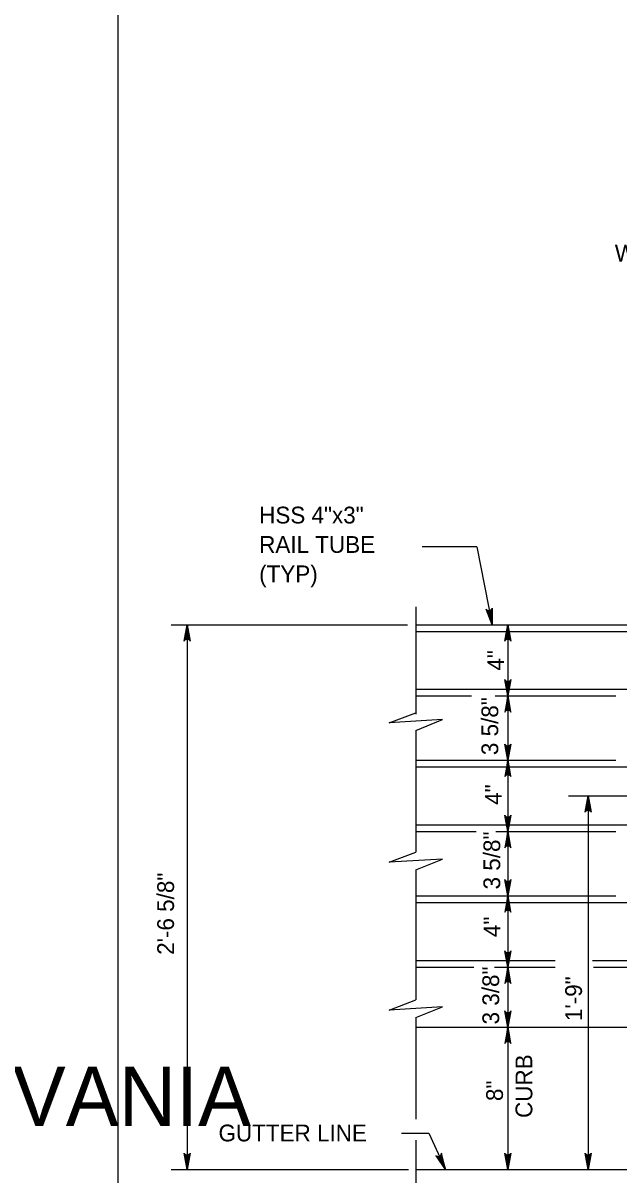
# Model space of a CAD drawing. Extents: x 632007860 to 635435983, y 295418622 to 297794622.
# Drawn here: x 634553598 to 634661852, y 296722900 to 296931985 of the extents above; entities that cross this region are included whole.
import ezdxf

# ---------------------------------------------------------------- set-up
doc = ezdxf.new("R2010")
doc.units = 0
for name, color, linetype in [('1', 7, 'Continuous'), ('8', 7, 'Continuous'), ('S-DETL-DIMS', 7, 'Continuous'), ('S-DETL-T120', 7, 'Continuous'), ('S-GRND-MAJR', 7, 'Continuous'), ('S-STEL', 7, 'Continuous')]:
    doc.layers.add(name, color=color, linetype=linetype)

msp = doc.modelspace()

# ---------------------------------------------------------------- linework, layer by layer
at = {"layer": '1'}
msp.add_line((634570860, 296621622), (634570860, 297185622), dxfattribs=at)
at = {"layer": '8'}
msp.add_line((634652684, 296791704), (634950779, 296791704), dxfattribs=at)
at = {"layer": 'S-DETL-DIMS'}
for p, q in [((634636050, 296836894), (634626129, 296836894)), ((634636050, 296836894), (634638826, 296822774)), ((634624953, 296826038), (634624953, 296806543)), ((634580508, 296822774), (634623463, 296822774)), ((634583418, 296822774), (634583418, 296723919)), ((634641667, 296822774), (634641667, 296723919)), ((634624953, 296803578), (634624953, 296781508)), ((634656237, 296791694), (634656237, 296723919)), ((634624953, 296778280), (634624953, 296754688)), ((634624952, 296751460), (634624952, 296733006)), ((634622330, 296730488), (634627315, 296730488)), ((634627315, 296730488), (634630323, 296723919)), ((634624952, 296729210), (634624952, 296720021)), ((634580508, 296723919), (634623597, 296723919))]:
    msp.add_line(p, q, dxfattribs=at)
for points in [[(634638826, 296822774), (634637710, 296825570), (634637810, 296825474), (634637909, 296825377), (634638018, 296825339), (634638127, 296825300), (634638227, 296825303), (634638328, 296825305), (634638422, 296825341), (634638516, 296825377), (634638602, 296825454), (634638688, 296825530), (634638744, 296825657), (634638799, 296825785), (634638826, 296822774), (634638744, 296825657), (634638688, 296825530), (634638826, 296822774), (634638602, 296825454), (634638516, 296825377), (634638826, 296822774), (634638422, 296825341), (634638328, 296825305), (634638826, 296822774), (634638227, 296825303), (634638127, 296825300), (634638826, 296822774), (634638018, 296825339), (634637909, 296825377), (634638826, 296822774), (634637810, 296825474)], [(634583418, 296822774), (634583973, 296819814), (634583894, 296819928), (634583815, 296820042), (634583716, 296820101), (634583617, 296820160), (634583518, 296820177), (634583418, 296820194), (634583319, 296820177), (634583220, 296820160), (634583121, 296820101), (634583021, 296820042), (634582942, 296819928), (634582863, 296819814), (634583418, 296822774), (634582942, 296819928), (634583021, 296820042), (634583418, 296822774), (634583121, 296820101), (634583220, 296820160), (634583418, 296822774), (634583319, 296820177), (634583418, 296820194), (634583418, 296822774), (634583518, 296820177), (634583617, 296820160), (634583418, 296822774), (634583716, 296820101), (634583815, 296820042), (634583418, 296822774), (634583894, 296819928)], [(634641667, 296822774), (634642221, 296819814), (634642142, 296819928), (634642063, 296820042), (634641964, 296820101), (634641865, 296820160), (634641766, 296820177), (634641667, 296820194), (634641567, 296820177), (634641468, 296820160), (634641369, 296820101), (634641270, 296820042), (634641191, 296819928), (634641112, 296819814), (634641667, 296822774), (634641191, 296819928), (634641270, 296820042), (634641667, 296822774), (634641369, 296820101), (634641468, 296820160), (634641667, 296822774), (634641567, 296820177), (634641667, 296820194), (634641667, 296822774), (634641766, 296820177), (634641865, 296820160), (634641667, 296822774), (634641964, 296820101), (634642063, 296820042), (634641667, 296822774), (634642142, 296819928)], [(634641667, 296809864), (634641112, 296812823), (634641191, 296812709), (634641270, 296812595), (634641369, 296812536), (634641468, 296812477), (634641567, 296812460), (634641667, 296812443), (634641766, 296812460), (634641865, 296812477), (634641964, 296812536), (634642063, 296812595), (634642142, 296812709), (634642221, 296812823), (634641667, 296809864), (634642142, 296812709), (634642063, 296812595), (634641667, 296809864), (634641964, 296812536), (634641865, 296812477), (634641667, 296809864), (634641766, 296812460), (634641667, 296812443), (634641667, 296809864), (634641567, 296812460), (634641468, 296812477), (634641667, 296809864), (634641369, 296812536), (634641270, 296812595), (634641667, 296809864), (634641191, 296812709)], [(634641667, 296809864), (634641112, 296806904), (634641191, 296807018), (634641270, 296807132), (634641369, 296807191), (634641468, 296807250), (634641567, 296807267), (634641667, 296807284), (634641766, 296807267), (634641865, 296807250), (634641964, 296807191), (634642063, 296807132), (634642142, 296807018), (634642221, 296806904), (634641667, 296809864), (634642142, 296807018), (634642063, 296807132), (634641667, 296809864), (634641964, 296807191), (634641865, 296807250), (634641667, 296809864), (634641766, 296807267), (634641667, 296807284), (634641667, 296809864), (634641567, 296807267), (634641468, 296807250), (634641667, 296809864), (634641369, 296807191), (634641270, 296807132), (634641667, 296809864), (634641191, 296807018)], [(634624952, 296803578), (634629794, 296805543), (634620111, 296804957), (634624952, 296806805)], [(634641667, 296798162), (634641112, 296801121), (634641191, 296801007), (634641270, 296800893), (634641369, 296800835), (634641468, 296800776), (634641567, 296800759), (634641667, 296800742), (634641766, 296800759), (634641865, 296800776), (634641964, 296800835), (634642063, 296800893), (634642142, 296801007), (634642221, 296801121), (634641667, 296798162), (634642142, 296801007), (634642063, 296800893), (634641667, 296798162), (634641964, 296800835), (634641865, 296800776), (634641667, 296798162), (634641766, 296800759), (634641667, 296800742), (634641667, 296798162), (634641567, 296800759), (634641468, 296800776), (634641667, 296798162), (634641369, 296800835), (634641270, 296800893), (634641667, 296798162), (634641191, 296801007)], [(634641667, 296798162), (634641112, 296795203), (634641191, 296795317), (634641270, 296795431), (634641369, 296795490), (634641468, 296795548), (634641567, 296795565), (634641667, 296795582), (634641766, 296795565), (634641865, 296795548), (634641964, 296795490), (634642063, 296795431), (634642142, 296795317), (634642221, 296795203), (634641667, 296798162), (634642142, 296795317), (634642063, 296795431), (634641667, 296798162), (634641964, 296795490), (634641865, 296795548), (634641667, 296798162), (634641766, 296795565), (634641667, 296795582), (634641667, 296798162), (634641567, 296795565), (634641468, 296795548), (634641667, 296798162), (634641369, 296795490), (634641270, 296795431), (634641667, 296798162), (634641191, 296795317)], [(634656237, 296791694), (634656792, 296788734), (634656713, 296788848), (634656634, 296788962), (634656535, 296789021), (634656435, 296789080), (634656336, 296789097), (634656237, 296789114), (634656138, 296789097), (634656038, 296789080), (634655939, 296789021), (634655840, 296788962), (634655761, 296788848), (634655682, 296788734), (634656237, 296791694), (634655761, 296788848), (634655840, 296788962), (634656237, 296791694), (634655939, 296789021), (634656038, 296789080), (634656237, 296791694), (634656138, 296789097), (634656237, 296789114), (634656237, 296791694), (634656336, 296789097), (634656435, 296789080), (634656237, 296791694), (634656535, 296789021), (634656634, 296788962), (634656237, 296791694), (634656713, 296788848)], [(634641667, 296785252), (634641112, 296788211), (634641191, 296788097), (634641270, 296787983), (634641369, 296787925), (634641468, 296787866), (634641567, 296787849), (634641667, 296787832), (634641766, 296787849), (634641865, 296787866), (634641964, 296787925), (634642063, 296787983), (634642142, 296788097), (634642221, 296788211), (634641667, 296785252), (634642142, 296788097), (634642063, 296787983), (634641667, 296785252), (634641964, 296787925), (634641865, 296787866), (634641667, 296785252), (634641766, 296787849), (634641667, 296787832), (634641667, 296785252), (634641567, 296787849), (634641468, 296787866), (634641667, 296785252), (634641369, 296787925), (634641270, 296787983), (634641667, 296785252), (634641191, 296788097)], [(634641667, 296785252), (634641112, 296782293), (634641191, 296782407), (634641270, 296782521), (634641369, 296782580), (634641468, 296782638), (634641567, 296782655), (634641667, 296782672), (634641766, 296782655), (634641865, 296782638), (634641964, 296782580), (634642063, 296782521), (634642142, 296782407), (634642221, 296782293), (634641667, 296785252), (634642142, 296782407), (634642063, 296782521), (634641667, 296785252), (634641964, 296782580), (634641865, 296782638), (634641667, 296785252), (634641766, 296782655), (634641667, 296782672), (634641667, 296785252), (634641567, 296782655), (634641468, 296782638), (634641667, 296785252), (634641369, 296782580), (634641270, 296782521), (634641667, 296785252), (634641191, 296782407)], [(634624952, 296778279), (634629794, 296780245), (634620111, 296779659), (634624952, 296781507)], [(634641667, 296773550), (634641112, 296776510), (634641191, 296776396), (634641270, 296776282), (634641369, 296776223), (634641468, 296776164), (634641567, 296776147), (634641667, 296776130), (634641766, 296776147), (634641865, 296776164), (634641964, 296776223), (634642063, 296776282), (634642142, 296776396), (634642221, 296776510), (634641667, 296773550), (634642142, 296776396), (634642063, 296776282), (634641667, 296773550), (634641964, 296776223), (634641865, 296776164), (634641667, 296773550), (634641766, 296776147), (634641667, 296776130), (634641667, 296773550), (634641567, 296776147), (634641468, 296776164), (634641667, 296773550), (634641369, 296776223), (634641270, 296776282), (634641667, 296773550), (634641191, 296776396)], [(634641667, 296773550), (634641112, 296770591), (634641191, 296770705), (634641270, 296770819), (634641369, 296770878), (634641468, 296770937), (634641567, 296770954), (634641667, 296770971), (634641766, 296770954), (634641865, 296770937), (634641964, 296770878), (634642063, 296770819), (634642142, 296770705), (634642221, 296770591), (634641667, 296773550), (634642142, 296770705), (634642063, 296770819), (634641667, 296773550), (634641964, 296770878), (634641865, 296770937), (634641667, 296773550), (634641766, 296770954), (634641667, 296770971), (634641667, 296773550), (634641567, 296770954), (634641468, 296770937), (634641667, 296773550), (634641369, 296770878), (634641270, 296770819), (634641667, 296773550), (634641191, 296770705)], [(634641667, 296760626), (634641112, 296763585), (634641191, 296763471), (634641270, 296763357), (634641369, 296763298), (634641468, 296763240), (634641567, 296763223), (634641667, 296763206), (634641766, 296763223), (634641865, 296763240), (634641964, 296763298), (634642063, 296763357), (634642142, 296763471), (634642221, 296763585), (634641667, 296760626), (634642142, 296763471), (634642063, 296763357), (634641667, 296760626), (634641964, 296763298), (634641865, 296763240), (634641667, 296760626), (634641766, 296763223), (634641667, 296763206), (634641667, 296760626), (634641567, 296763223), (634641468, 296763240), (634641667, 296760626), (634641369, 296763298), (634641270, 296763357), (634641667, 296760626), (634641191, 296763471)], [(634641667, 296760626), (634641112, 296757667), (634641191, 296757781), (634641270, 296757895), (634641369, 296757954), (634641468, 296758012), (634641567, 296758029), (634641667, 296758046), (634641766, 296758029), (634641865, 296758012), (634641964, 296757954), (634642063, 296757895), (634642142, 296757781), (634642221, 296757667), (634641667, 296760626), (634642142, 296757781), (634642063, 296757895), (634641667, 296760626), (634641964, 296757954), (634641865, 296758012), (634641667, 296760626), (634641766, 296758029), (634641667, 296758046), (634641667, 296760626), (634641567, 296758029), (634641468, 296758012), (634641667, 296760626), (634641369, 296757954), (634641270, 296757895), (634641667, 296760626), (634641191, 296757781)], [(634624952, 296751460), (634629794, 296753425), (634620111, 296752840), (634624952, 296754688)], [(634641667, 296749743), (634641112, 296752703), (634641191, 296752589), (634641270, 296752475), (634641369, 296752416), (634641468, 296752357), (634641567, 296752340), (634641667, 296752323), (634641766, 296752340), (634641865, 296752357), (634641964, 296752416), (634642063, 296752475), (634642142, 296752589), (634642221, 296752703), (634641667, 296749743), (634642142, 296752589), (634642063, 296752475), (634641667, 296749743), (634641964, 296752416), (634641865, 296752357), (634641667, 296749743), (634641766, 296752340), (634641667, 296752323), (634641667, 296749743), (634641567, 296752340), (634641468, 296752357), (634641667, 296749743), (634641369, 296752416), (634641270, 296752475), (634641667, 296749743), (634641191, 296752589)], [(634641667, 296749743), (634641112, 296746784), (634641191, 296746898), (634641270, 296747012), (634641369, 296747071), (634641468, 296747130), (634641567, 296747147), (634641667, 296747164), (634641766, 296747147), (634641865, 296747130), (634641964, 296747071), (634642063, 296747012), (634642142, 296746898), (634642221, 296746784), (634641667, 296749743), (634642142, 296746898), (634642063, 296747012), (634641667, 296749743), (634641964, 296747071), (634641865, 296747130), (634641667, 296749743), (634641766, 296747147), (634641667, 296747164), (634641667, 296749743), (634641567, 296747147), (634641468, 296747130), (634641667, 296749743), (634641369, 296747071), (634641270, 296747012), (634641667, 296749743), (634641191, 296746898)], [(634583418, 296723919), (634582863, 296726879), (634582942, 296726764), (634583021, 296726650), (634583121, 296726592), (634583220, 296726533), (634583319, 296726516), (634583418, 296726499), (634583518, 296726516), (634583617, 296726533), (634583716, 296726592), (634583815, 296726650), (634583894, 296726764), (634583973, 296726879), (634583418, 296723919), (634583894, 296726764), (634583815, 296726650), (634583418, 296723919), (634583716, 296726592), (634583617, 296726533), (634583418, 296723919), (634583518, 296726516), (634583418, 296726499), (634583418, 296723919), (634583319, 296726516), (634583220, 296726533), (634583418, 296723919), (634583121, 296726592), (634583021, 296726650), (634583418, 296723919), (634582942, 296726764)], [(634630323, 296723919), (634629595, 296726841), (634629571, 296726704), (634629546, 296726568), (634629481, 296726473), (634629415, 296726378), (634629332, 296726321), (634629249, 296726265), (634629151, 296726239), (634629054, 296726213), (634628939, 296726225), (634628825, 296726237), (634628705, 296726308), (634628586, 296726379), (634630323, 296723919), (634628705, 296726308), (634628825, 296726237), (634630323, 296723919), (634628939, 296726225), (634629054, 296726213), (634630323, 296723919), (634629151, 296726239), (634629249, 296726265), (634630323, 296723919), (634629332, 296726321), (634629415, 296726378), (634630323, 296723919), (634629481, 296726473), (634629546, 296726568), (634630323, 296723919), (634629571, 296726704)], [(634641667, 296723919), (634641112, 296726879), (634641191, 296726764), (634641270, 296726650), (634641369, 296726592), (634641468, 296726533), (634641567, 296726516), (634641667, 296726499), (634641766, 296726516), (634641865, 296726533), (634641964, 296726592), (634642063, 296726650), (634642142, 296726764), (634642221, 296726879), (634641667, 296723919), (634642142, 296726764), (634642063, 296726650), (634641667, 296723919), (634641964, 296726592), (634641865, 296726533), (634641667, 296723919), (634641766, 296726516), (634641667, 296726499), (634641667, 296723919), (634641567, 296726516), (634641468, 296726533), (634641667, 296723919), (634641369, 296726592), (634641270, 296726650), (634641667, 296723919), (634641191, 296726764)], [(634656237, 296723919), (634655682, 296726879), (634655761, 296726764), (634655840, 296726650), (634655939, 296726592), (634656038, 296726533), (634656138, 296726516), (634656237, 296726499), (634656336, 296726516), (634656435, 296726533), (634656535, 296726592), (634656634, 296726650), (634656713, 296726764), (634656792, 296726879), (634656237, 296723919), (634656713, 296726764), (634656634, 296726650), (634656237, 296723919), (634656535, 296726592), (634656435, 296726533), (634656237, 296723919), (634656336, 296726516), (634656237, 296726499), (634656237, 296723919), (634656138, 296726516), (634656038, 296726533), (634656237, 296723919), (634655939, 296726592), (634655840, 296726650), (634656237, 296723919), (634655761, 296726764)]]:
    msp.add_lwpolyline(points, dxfattribs=at)
at = {"layer": 'S-GRND-MAJR'}
for p, q in [((634624953, 296822774), (634712178, 296822774)), ((634624953, 296809864), (634635053, 296809864)), ((634639368, 296809864), (634661304, 296809864)), ((634624953, 296798162), (634661304, 296798162)), ((634624953, 296785252), (634635937, 296785252)), ((634639469, 296785252), (634661304, 296785252)), ((634624953, 296773550), (634661304, 296773550)), ((634624953, 296760626), (634635489, 296760626)), ((634639269, 296760626), (634650266, 296760626)), ((634657212, 296760626), (634712178, 296760626)), ((634624952, 296749743), (634792877, 296749743)), ((634624952, 296723919), (634930789, 296723919))]:
    msp.add_line(p, q, dxfattribs=at)
at = {"layer": 'S-STEL'}
for p, q in [((634624953, 296821561), (634814389, 296821561)), ((634624953, 296811049), (634814389, 296811049)), ((634624953, 296796950), (634814389, 296796950)), ((634624953, 296786461), (634814389, 296786461)), ((634624953, 296772338), (634814389, 296772338)), ((634624953, 296761826), (634650266, 296761826)), ((634657023, 296761826), (634814389, 296761826))]:
    msp.add_line(p, q, dxfattribs=at)

# ---------------------------------------------------------------- texts
at = {"layer": '1'}
msp.add_text('COMMONWEALTH OF PENNSYLVANIA', height=10783.37, dxfattribs=at).set_placement((634329011, 296731766))
at = {"layer": 'S-DETL-T120'}
for s, height, p in [('W6x20', 3048.1, (634661100, 296888690)), ('HSS 4"x3"', 3048.1, (634596495, 296841150)), ('RAIL TUBE', 3048.1, (634596495, 296835815)), ('(TYP)', 3048.1, (634596495, 296830481)), ('GUTTER LINE', 3048.07, (634589110, 296728991))]:
    msp.add_text(s, height=height, dxfattribs=at).set_placement(p)
for s, p in [('4"', (634640989, 296814438)), ('3 5/8"', (634639920, 296799102)), ('4"', (634640556, 296790082)), ('3 5/8"', (634640280, 296774726)), ('2\'-6 5/8"', (634581024, 296762852)), ('4"', (634640302, 296766080)), ('3 3/8"', (634640087, 296750222)), ('1\'-9"', (634655133, 296750830)), ('CURB', (634646110, 296733245)), ('8"', (634640776, 296736317))]:
    msp.add_text(s, height=3048.1, rotation=90, dxfattribs=at).set_placement(p)

doc.saveas('drawing.dxf')
